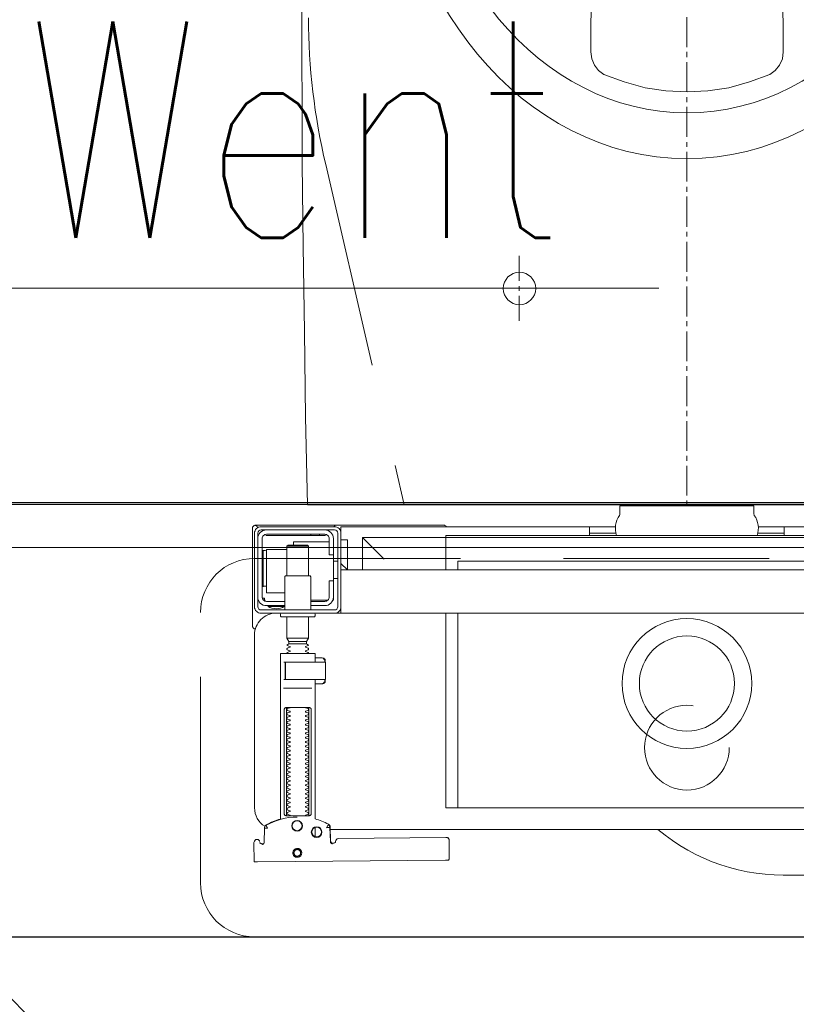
# Model space of a CAD drawing. Header units: millimetres. Extents: x 28291 to 177760, y -399809 to -170937.
# Tile 731 of 905: x 74484 to 74519, y -195417 to -195371. Entities that reach past the tile are written whole.
import ezdxf

# ---------------------------------------------------------------- set-up
doc = ezdxf.new("R2010")
doc.units = ezdxf.units.MM
doc.linetypes.add('CARKOVANA', pattern=[7.5, 5, -2.5])
doc.linetypes.add('HIDDEN2', pattern=[4.7625, 3.175, -1.5875])
doc.layers.get('0').update_dxf_attribs({"lineweight": 0})
for name, color, linetype, lineweight, true_color in [('!! 0_ Istn-okna - wymienione', 9, 'Continuous', 13, 0x808080), ('!! 1_Wyburzenia', 252, 'CARKOVANA', 13, 0x696969), ('!! 2 ZABUDOWA GK-MDF', 7, 'Continuous', 13, 0x7a7a7a)]:
    doc.layers.add(name, color=color, linetype=linetype, lineweight=lineweight, true_color=true_color)
for name, color, linetype, lineweight in [('!! 0_ Istn-sciany', 3, 'Continuous', 30), ('!! 0_Istn-went', 5, 'Continuous', 13), ('!! wymiary osi', 250, 'Continuous', 9), ('Dimension (ISO)', 7, 'Continuous', 25)]:
    doc.layers.add(name, color=color, linetype=linetype, lineweight=lineweight)
doc.layers.add('!! 2_WYBURZENIA DO REMONTU', color=7, linetype='Continuous', lineweight=0, true_color=0x4d4d4d, plot=False)
doc.layers.add('!!_@ wypos sanit nd', color=7, linetype='Continuous', lineweight=0, plot=False)
doc.styles.add('ARCHETYP', font='romans.shx', dxfattribs={"height": 15})
doc.styles.add('Note Text (ISO)', font='tahoma.ttf')
doc.styles.add('TXT', font='simplex.shx')
doc.dimstyles.new('Default (ISO)', dxfattribs={"dimscale": 5, "dimtxt": 5, "dimasz": 5, "dimexe": 3.175, "dimexo": 0, "dimgap": 0.762, "dimtad": 1, "dimdec": 0, "dimrnd": 1e-08, "dimzin": 0, "dimtxsty": 'Note Text (ISO)', "dimcen": 0.09, "dimdle": 10, "dimclrd": 256, "dimclre": 256, "dimclrt": 256, "dimazin": 0, "dimtfac": 0.70104, "dimtmove": 0, "dimatfit": 3, "dimfxl": 1, "dimtolj": 1, "dimtzin": 0, "dimlwd": -1, "dimlwe": -1, "dimarcsym": 0})
doc.dimstyles.new('DIM50', dxfattribs={"dimscale": 5, "dimtxt": 2.5, "dimasz": 1.5, "dimexe": 0, "dimexo": 0, "dimgap": 0.5, "dimtad": 1, "dimdec": 4, "dimrnd": 0.5, "dimdsep": 46, "dimtxsty": 'TXT', "dimblk1": 'TICK1', "dimblk2": 'TICK1', "dimsah": 1, "dimcen": 0, "dimse1": 1, "dimse2": 1, "dimclrd": 1, "dimclre": 7, "dimclrt": 9, "dimadec": 0, "dimazin": 0, "dimtfac": 1, "dimtdec": 4, "dimtmove": 2, "dimatfit": 3, "dimldrblk": 'TICK1', "dimfxl": 1, "dimtolj": 1, "dimarcsym": 0})

# ---------------------------------------------------------------- blocks, each defined once
blk = doc.blocks.new('A$Cff2eaf8b')
for points in [[(-0.18941, 0.08863), (-0.04454, 0.08863), (-0.04035, 0.08853), (-0.03617, 0.08824), (-0.032, 0.08775), (-0.02786, 0.08707), (-0.02376, 0.08619), (-0.0197, 0.08513), (-0.0157, 0.08388), (-0.01176, 0.08244), (-0.00789, 0.08082), (-0.0041, 0.07902), (-0.0004, 0.07705), (0.0032, 0.0749), (0.0067, 0.0726), (0.01009, 0.07012), (0.01337, 0.0675)], [(0.19864, 0.08252), (0.11173, 0.08169)], [(0.20013, 0.08252), (0.20025, 0.07353)], [(0.16386, 0.07389), (0.16409, 0.07384), (0.16425, 0.07378), (0.1644, 0.07368), (0.16452, 0.07356), (0.16463, 0.07342), (0.16471, 0.07326), (0.16476, 0.07309), (0.16478, 0.07292), (0.16496, 0.06636), (0.16497, 0.06624), (0.16498, 0.06614), (0.165, 0.06604), (0.16503, 0.06594), (0.16507, 0.06584), (0.16511, 0.06575), (0.16516, 0.06566), (0.16521, 0.06557), (0.16527, 0.06549), (0.16534, 0.0654), (0.16542, 0.06533), (0.1655, 0.06526), (0.16558, 0.06519), (0.16567, 0.06513), (0.16576, 0.06508), (0.16651, 0.0647), (0.16726, 0.06433), (0.16803, 0.06399), (0.16881, 0.06367), (0.1696, 0.06337), (0.17039, 0.06309), (0.17119, 0.06284), (0.172, 0.0626), (0.172, -0.00186)], [(0.1651, 0.06653), (0.16492, 0.07312), (0.1649, 0.07329), (0.16485, 0.07345), (0.16478, 0.07361), (0.16467, 0.07374), (0.16455, 0.07386), (0.16441, 0.07396), (0.16425, 0.07403), (0.16409, 0.07408), (0.16391, 0.07409)], [(0.19757, 0.07355), (0.19749, 0.07368), (0.19738, 0.0738), (0.19726, 0.0739), (0.19713, 0.07399), (0.19698, 0.07405), (0.19683, 0.07408), (0.19667, 0.07409), (0.19577, 0.07408)], [(0.172, 0.07087), (0.172, 0.06656)], [(0.16493, 0.0675), (-0.16477, 0.0675)], [(0.17483, 0.06014), (0.17483, 0.01214)], [(0.18523, 0.01214), (0.18523, 0.06014)], [(-0.11847, -0.0325), (-0.11847, 0.0575), (0.11153, 0.0575), (0.11153, -0.0325)], [(0.10602, 0.0575), (0.10602, -0.0325)], [(0.16811, -0.00015), (0.16776, -0.00056), (0.16776, -0.00022), (0.16779, -0.00011), (0.16786, -0.00004), (0.16797, 0), (0.1681, 0.00001), (0.16822, 0.00001), (0.16841, 0.00003), (0.16887, 0.00014), (0.172, 0.00014)], [(0.16848, 0.00006), (0.16856, 0.00012), (0.16876, 0.00014)], [(0.18662, 0.00214), (0.17345, 0.00214)], [(0.16732, -0.0019), (0.16732, -0.00074), (0.16736, -0.00062), (0.16746, -0.00054), (0.16767, -0.00049)], [(0.16751, -0.00165), (0.16754, -0.00139), (0.16766, -0.00086)], [(0.17371, -0.00186), (0.18481, -0.00186), (0.18637, -0.00186)], [(0.16767, -0.01124), (0.16755, -0.01122), (0.16746, -0.01119), (0.16737, -0.01112), (0.16732, -0.01098), (0.16732, -0.00983)], [(0.16766, -0.01087), (0.16754, -0.01033), (0.16751, -0.01008)], [(0.172, -0.01186), (0.16887, -0.01186), (0.16841, -0.01176), (0.16831, -0.01174), (0.16819, -0.01174), (0.16806, -0.01173), (0.16794, -0.01172), (0.16783, -0.01166), (0.16776, -0.01151), (0.16776, -0.01117), (0.16811, -0.01157)], [(0.16876, -0.01186), (0.16866, -0.01186), (0.16848, -0.01178)], [(0.18558, -0.00986), (0.18637, -0.00986)], [(0.185, -0.02092), (0.175, -0.02092)], [(0.1759, -0.0183), (0.1841, -0.0183)], [(0.1841, -0.01936), (0.1759, -0.01936)], [(0.19962, -0.02522), (0.19976, -0.02523), (0.19987, -0.02526), (0.20001, -0.0253)], [(0.20099, -0.02671), (0.20099, -0.0717)], [(-0.16, -0.0355), (-0.16, -0.0325), (0.16, -0.0325), (0.16, -0.0355)], [(0.16, -0.0485), (0.16, -0.0365)], [(0.1635, -0.0475), (0.1635, -0.04)], [(0.174, -0.0385), (0.16618, -0.0385)], [(0.167, -0.03806), (0.16693, -0.03815), (0.16687, -0.03825), (0.16681, -0.03837), (0.16675, -0.0385)], [(0.19499, -0.03806), (0.19506, -0.03814), (0.19512, -0.03823), (0.19517, -0.03833), (0.19521, -0.03842), (0.19525, -0.03853), (0.19528, -0.03863), (0.19531, -0.03874), (0.19533, -0.03885), (0.19535, -0.03896), (0.19537, -0.03907), (0.19538, -0.03917), (0.19539, -0.03927), (0.19537, -0.03937), (0.19547, -0.0394), (0.19557, -0.0394), (0.19567, -0.0394), (0.19578, -0.0394), (0.19589, -0.0394), (0.19612, -0.0394), (0.19616, -0.0393), (0.19615, -0.03919), (0.19613, -0.03907), (0.19609, -0.03894), (0.19605, -0.03882), (0.19594, -0.03861)], [(0.186, -0.042), (0.1945, -0.042), (0.1945, -0.062), (0.185, -0.062)], [(0.19591, -0.04489), (0.19602, -0.04489), (0.19615, -0.04489), (0.19632, -0.04489), (0.1965, -0.04489)], [(0.1615, -0.0485), (0.1635, -0.0485)], [(0.175, -0.0498), (0.175, -0.06346), (0.1755, -0.06396), (0.1845, -0.06396), (0.185, -0.06346), (0.185, -0.0498)], [(0.16, -0.0555), (0.157, -0.0525), (0.16, -0.0525), (-0.16, -0.0525), (-0.157, -0.0525), (-0.16, -0.0555)], [(0.10602, -0.0525), (0.10602, -0.05658), (-0.11847, -0.05658)], [(0.11153, -0.0525), (0.11153, -0.0675), (0.15, -0.0675)], [(0.14, -0.0575), (0.15, -0.0675), (0.15, -0.0525)], [(0.16, -0.0665), (0.157, -0.0665), (0.157, -0.0525)], [(0.1615, -0.0565), (0.1635, -0.0565)], [(0.185, -0.06346), (0.175, -0.06346)], [(0.1965, -0.06151), (0.19632, -0.06151), (0.19615, -0.06151), (0.19602, -0.06151), (0.19591, -0.06151)], [(0.1655, -0.0655), (0.182, -0.0655), (0.182, -0.06396)], [(-0.03305, -0.0725), (-0.16, -0.0725), (-0.16, -0.0695)], [(-0.045, -0.0725), (-0.045, -0.0685)], [(-0.045, -0.0695), (-0.03283, -0.0695)], [(0.03283, -0.0695), (0.045, -0.0695)], [(0.16, -0.0695), (0.16, -0.0725), (0.03305, -0.0725)], [(0.045, -0.0685), (0.045, -0.0725)], [(0.16721, -0.0685), (0.19466, -0.0685), (0.19478, -0.0685)], [(0.17, -0.069), (0.17, -0.0685)], [(0.174, -0.069), (0.174, -0.0685)]]:
    blk.add_lwpolyline(points)
for points in [[(0.16424, 0.07378), (0.16327, 0.07377), (0.16304, 0.07374), (0.16282, 0.07366), (0.16262, 0.07353), (0.16265, 0.07357), (0.16258, 0.07337), (0.16257, 0.07317, -0.157432), (0.16238, 0.07258), (0.1621, 0.07218, -0.241147), (0.16129, 0.07175), (0.1115, 0.07128), (0.11133, 0.07127), (0.11119, 0.07127), (0.11107, 0.07127), (0.11094, 0.07128), (0.11078, 0.0713), (0.11062, 0.07135), (0.11047, 0.07143), (0.11033, 0.07153), (0.11022, 0.07165), (0.11012, 0.07179), (0.11005, 0.07194), (0.11001, 0.0721), (0.10999, 0.07227), (0.10995, 0.08127), (0.11022, 0.08166)], [(0.19647, 0.0744), (0.19626, 0.07438), (0.19604, 0.0743), (0.19585, 0.07417), (0.19566, 0.07396, 0.132231), (0.19551, 0.07346), (0.19546, 0.06691)], [(0.19768, 0.0731, 0.415336), (0.19869, 0.07211)], [(0.19885, 0.07212), (0.19898, 0.07212), (0.19912, 0.07213), (0.19927, 0.07216), (0.1994, 0.07222), (0.19953, 0.07229), (0.19965, 0.07238), (0.19975, 0.07248), (0.20007, 0.07294, 0.158481), (0.20025, 0.07353)], [(0.18031, 0.06175, 0.125713), (0.19466, 0.06556, 0.121439), (0.19519, 0.06605, -0.262119), (0.2, 0.0575), (0.2, -0.0225, -0.414214), (0.19, -0.0325), (0.18751, -0.0325, 0.405519), (0.188, -0.032), (0.188, -0.0313, 0.414214), (0.1875, -0.0308), (0.1725, -0.0308, 0.414214), (0.172, -0.0313), (0.172, -0.032, 0.405519), (0.17249, -0.0325, 0.001664), (0.15993, -0.0325)], [(0.172, -0.00986), (0.172, -0.01366, 0.414214), (0.1722, -0.01386), (0.18462, -0.01386), (0.1878, -0.01386, 0.414214), (0.188, -0.01366), (0.188, 0.06267), (0.18885, 0.06292), (0.18969, 0.06319), (0.19052, 0.0635), (0.19134, 0.06382), (0.19215, 0.06417), (0.19295, 0.06454), (0.19374, 0.06494), (0.19456, 0.06538), (0.19464, 0.06544), (0.19473, 0.0655), (0.19481, 0.06557), (0.19488, 0.06564), (0.19495, 0.06572), (0.19502, 0.06581)], [(0.17647, 0.01114, 0.182836), (0.17636, 0.01123), (0.17515, 0.01163, 0.050055), (0.175, 0.0119), (0.175, 0.01218, 0.050055), (0.17515, 0.01244), (0.17636, 0.01285, 0.719897), (0.17636, 0.01323), (0.17515, 0.01363, 0.050055), (0.175, 0.0139), (0.175, 0.01418, 0.050055), (0.17515, 0.01444), (0.17636, 0.01485, 0.719897), (0.17636, 0.01523), (0.17515, 0.01563, 0.050055), (0.175, 0.0159), (0.175, 0.01618, 0.050055), (0.17515, 0.01644), (0.17636, 0.01685, 0.719897), (0.17636, 0.01723), (0.17515, 0.01763, 0.050055), (0.175, 0.0179), (0.175, 0.01818, 0.050055), (0.17515, 0.01844), (0.17636, 0.01885, 0.719897), (0.17636, 0.01923), (0.17515, 0.01963, 0.050055), (0.175, 0.0199), (0.175, 0.02018, 0.050055), (0.17515, 0.02044), (0.17636, 0.02085, 0.719897), (0.17636, 0.02123), (0.17515, 0.02163, 0.050055), (0.175, 0.0219), (0.175, 0.02218, 0.050055), (0.17515, 0.02244), (0.17636, 0.02285, 0.719897), (0.17636, 0.02323), (0.17515, 0.02363, 0.050055), (0.175, 0.0239), (0.175, 0.02418, 0.050055), (0.17515, 0.02444), (0.17636, 0.02485, 0.719897), (0.17636, 0.02523), (0.17515, 0.02563, 0.050055), (0.175, 0.0259), (0.175, 0.02618, 0.050055), (0.17515, 0.02644), (0.17636, 0.02685, 0.719897), (0.17636, 0.02723), (0.17515, 0.02763, 0.050055), (0.175, 0.0279), (0.175, 0.02818, 0.050055), (0.17515, 0.02844), (0.17636, 0.02885, 0.719897), (0.17636, 0.02923), (0.17515, 0.02963, 0.050055), (0.175, 0.0299), (0.175, 0.03018, 0.050055), (0.17515, 0.03044), (0.17636, 0.03085, 0.719897), (0.17636, 0.03123), (0.17515, 0.03163, 0.050055), (0.175, 0.0319), (0.175, 0.03218, 0.050055), (0.17515, 0.03244), (0.17636, 0.03285, 0.719897), (0.17636, 0.03323), (0.17515, 0.03363, 0.050055), (0.175, 0.0339), (0.175, 0.03418, 0.050055), (0.17515, 0.03444), (0.17636, 0.03485, 0.719897), (0.17636, 0.03523), (0.17515, 0.03563, 0.050055), (0.175, 0.0359), (0.175, 0.03618, 0.050055), (0.17515, 0.03644), (0.17636, 0.03685, 0.719897), (0.17636, 0.03723), (0.17515, 0.03763, 0.050055), (0.175, 0.0379), (0.175, 0.03818, 0.050055), (0.17515, 0.03844), (0.17636, 0.03885, 0.719897), (0.17636, 0.03923), (0.17515, 0.03963, 0.050055), (0.175, 0.0399), (0.175, 0.04018, 0.050055), (0.17515, 0.04044), (0.17636, 0.04085, 0.719897), (0.17636, 0.04123), (0.17515, 0.04163, 0.050055), (0.175, 0.0419), (0.175, 0.04218, 0.050055), (0.17515, 0.04244), (0.17636, 0.04285, 0.719897), (0.17636, 0.04323), (0.17515, 0.04363, 0.050055), (0.175, 0.0439), (0.175, 0.04418, 0.050055), (0.17515, 0.04444), (0.17636, 0.04485, 0.719897), (0.17636, 0.04523), (0.17515, 0.04563, 0.050055), (0.175, 0.0459), (0.175, 0.04618, 0.050055), (0.17515, 0.04644), (0.17636, 0.04685, 0.719897), (0.17636, 0.04723), (0.17515, 0.04763, 0.050055), (0.175, 0.0479), (0.175, 0.04818, 0.050055), (0.17515, 0.04844), (0.17636, 0.04885, 0.719897), (0.17636, 0.04923), (0.17515, 0.04963, 0.050055), (0.175, 0.0499), (0.175, 0.05018, 0.050055), (0.17515, 0.05044), (0.17636, 0.05085, 0.719897), (0.17636, 0.05123), (0.17515, 0.05163, 0.050055), (0.175, 0.0519), (0.175, 0.05218, 0.050055), (0.17515, 0.05244), (0.17636, 0.05285, 0.719897), (0.17636, 0.05323), (0.17515, 0.05363, 0.050055), (0.175, 0.0539), (0.175, 0.05418, 0.050055), (0.17515, 0.05444), (0.17636, 0.05485, 0.719897), (0.17636, 0.05523), (0.17515, 0.05563, 0.050055), (0.175, 0.0559), (0.175, 0.05618, 0.050055), (0.17515, 0.05644), (0.17636, 0.05685, 0.719897), (0.17636, 0.05723), (0.17515, 0.05763, 0.050055), (0.175, 0.0579), (0.175, 0.05818, 0.050055), (0.17515, 0.05844), (0.17636, 0.05885, 0.719897), (0.17636, 0.05923), (0.17515, 0.05963, 0.050055), (0.175, 0.0599), (0.175, 0.06018, 0.050055), (0.17515, 0.06044), (0.17636, 0.06085, 0.474594), (0.17647, 0.06114)], [(0.18353, 0.06114, 0.474594), (0.18364, 0.06085), (0.18485, 0.06044, 0.050055), (0.185, 0.06018), (0.185, 0.0599, 0.050055), (0.18485, 0.05963), (0.18364, 0.05923, 0.719897), (0.18364, 0.05885), (0.18485, 0.05844, 0.050055), (0.185, 0.05818), (0.185, 0.0579, 0.050055), (0.18485, 0.05763), (0.18364, 0.05723, 0.719897), (0.18364, 0.05685), (0.18485, 0.05644, 0.050055), (0.185, 0.05618), (0.185, 0.0559, 0.050055), (0.18485, 0.05563), (0.18364, 0.05523, 0.719897), (0.18364, 0.05485), (0.18485, 0.05444, 0.050055), (0.185, 0.05418), (0.185, 0.0539, 0.050055), (0.18485, 0.05363), (0.18364, 0.05323, 0.719897), (0.18364, 0.05285), (0.18485, 0.05244, 0.050055), (0.185, 0.05218), (0.185, 0.0519, 0.050055), (0.18485, 0.05163), (0.18364, 0.05123, 0.719897), (0.18364, 0.05085), (0.18485, 0.05044, 0.050055), (0.185, 0.05018), (0.185, 0.0499, 0.050055), (0.18485, 0.04963), (0.18364, 0.04923, 0.719897), (0.18364, 0.04885), (0.18485, 0.04844, 0.050055), (0.185, 0.04818), (0.185, 0.0479, 0.050055), (0.18485, 0.04763), (0.18364, 0.04723, 0.719897), (0.18364, 0.04685), (0.18485, 0.04644, 0.050055), (0.185, 0.04618), (0.185, 0.0459, 0.050055), (0.18485, 0.04563), (0.18364, 0.04523, 0.719897), (0.18364, 0.04485), (0.18485, 0.04444, 0.050055), (0.185, 0.04418), (0.185, 0.0439, 0.050055), (0.18485, 0.04363), (0.18364, 0.04323, 0.719897), (0.18364, 0.04285), (0.18485, 0.04244, 0.050055), (0.185, 0.04218), (0.185, 0.0419, 0.050055), (0.18485, 0.04163), (0.18364, 0.04123, 0.719897), (0.18364, 0.04085), (0.18485, 0.04044, 0.050055), (0.185, 0.04018), (0.185, 0.0399, 0.050055), (0.18485, 0.03963), (0.18364, 0.03923, 0.719897), (0.18364, 0.03885), (0.18485, 0.03844, 0.050055), (0.185, 0.03818), (0.185, 0.0379, 0.050055), (0.18485, 0.03763), (0.18364, 0.03723, 0.719897), (0.18364, 0.03685), (0.18485, 0.03644, 0.050055), (0.185, 0.03618), (0.185, 0.0359, 0.050055), (0.18485, 0.03563), (0.18364, 0.03523, 0.719897), (0.18364, 0.03485), (0.18485, 0.03444, 0.050055), (0.185, 0.03418), (0.185, 0.0339, 0.050055), (0.18485, 0.03363), (0.18364, 0.03323, 0.719897), (0.18364, 0.03285), (0.18485, 0.03244, 0.050055), (0.185, 0.03218), (0.185, 0.0319, 0.050055), (0.18485, 0.03163), (0.18364, 0.03123, 0.719897), (0.18364, 0.03085), (0.18485, 0.03044, 0.050055), (0.185, 0.03018), (0.185, 0.0299, 0.050055), (0.18485, 0.02963), (0.18364, 0.02923, 0.719897), (0.18364, 0.02885), (0.18485, 0.02844, 0.050055), (0.185, 0.02818), (0.185, 0.0279, 0.050055), (0.18485, 0.02763), (0.18364, 0.02723, 0.719897), (0.18364, 0.02685), (0.18485, 0.02644, 0.050055), (0.185, 0.02618), (0.185, 0.0259, 0.050055), (0.18485, 0.02563), (0.18364, 0.02523, 0.719897), (0.18364, 0.02485), (0.18485, 0.02444, 0.050055), (0.185, 0.02418), (0.185, 0.0239, 0.050055), (0.18485, 0.02363), (0.18364, 0.02323, 0.719897), (0.18364, 0.02285), (0.18485, 0.02244, 0.050055), (0.185, 0.02218), (0.185, 0.0219, 0.050055), (0.18485, 0.02163), (0.18364, 0.02123, 0.719897), (0.18364, 0.02085), (0.18485, 0.02044, 0.050055), (0.185, 0.02018), (0.185, 0.0199, 0.050055), (0.18485, 0.01963), (0.18364, 0.01923, 0.719897), (0.18364, 0.01885), (0.18485, 0.01844, 0.050055), (0.185, 0.01818), (0.185, 0.0179, 0.050055), (0.18485, 0.01763), (0.18364, 0.01723, 0.719897), (0.18364, 0.01685), (0.18485, 0.01644, 0.050055), (0.185, 0.01618), (0.185, 0.0159, 0.050055), (0.18485, 0.01563), (0.18364, 0.01523, 0.719897), (0.18364, 0.01485), (0.18485, 0.01444, 0.050055), (0.185, 0.01418), (0.185, 0.0139, 0.050055), (0.18485, 0.01363), (0.18364, 0.01323, 0.719897), (0.18364, 0.01285), (0.18485, 0.01244, 0.050055), (0.185, 0.01218), (0.185, 0.0119, 0.050055), (0.18485, 0.01163), (0.18364, 0.01123, 0.182836), (0.18353, 0.01114)], [(0.18575, -0.00966), (0.18575, -0.00207), (0.18572, -0.00196), (0.18564, -0.00189), (0.18554, -0.00186), (0.18565, -0.00188), (0.18573, -0.00194), (0.18577, -0.00204), (0.18577, -0.00966), (0.18574, -0.00977), (0.18566, -0.00984), (0.18547, -0.00986), (0.18558, -0.00981), (0.18563, -0.00966), (0.18563, -0.00206), (0.18557, -0.00191), (0.18547, -0.00186), (0.16743, -0.00186, 0.414214), (0.16723, -0.00206), (0.16723, -0.00966, 0.414214), (0.16743, -0.00986), (0.18547, -0.00986)], [(0.18555, -0.00986, 0.414213), (0.18575, -0.00966), (0.18575, -0.00207), (0.18575, -0.00966), (0.18572, -0.00977), (0.18564, -0.00984), (0.18554, -0.00986)], [(0.175, -0.01382), (0.175, -0.01406, -0.050055), (0.17515, -0.01432), (0.17636, -0.01473, -0.719897), (0.17636, -0.01511), (0.17515, -0.01552, -0.050055), (0.175, -0.01578), (0.175, -0.01606, -0.050055), (0.17515, -0.01632), (0.17636, -0.01673, -0.719897), (0.17636, -0.01711), (0.17515, -0.01752, -0.050055), (0.175, -0.01778), (0.1759, -0.0183), (0.1759, -0.01936), (0.175, -0.02092), (0.175, -0.0308)], [(0.185, -0.01382), (0.185, -0.01406, 0.050055), (0.18485, -0.01432), (0.18364, -0.01473, 0.719897), (0.18364, -0.01511), (0.18485, -0.01552, 0.050055), (0.185, -0.01578), (0.185, -0.01606, 0.050055), (0.18485, -0.01632), (0.18364, -0.01673, 0.719897), (0.18364, -0.01711), (0.18485, -0.01752, 0.050055), (0.185, -0.01778), (0.1841, -0.0183), (0.1841, -0.01936), (0.185, -0.02092), (0.185, -0.0308)], [(0.2001, -0.02534, 0.126559), (0.19961, -0.02525)], [(0.20099, -0.02671, 0.198909), (0.20055, -0.02564, 0.091301), (0.2001, -0.02534)], [(0.16379, -0.0385), (0.1635, -0.0385), (0.1635, -0.04, -0.414214), (0.1675, -0.036), (0.174, -0.036)], [(0.174, -0.034), (0.174, -0.0493, 0.414214), (0.1745, -0.0498), (0.1855, -0.0498, 0.414214), (0.186, -0.0493), (0.186, -0.034)], [(0.19375, -0.03562, 0.119096), (0.19, -0.03454, 0.119096), (0.18625, -0.03562)], [(0.19375, -0.036), (0.19375, -0.03562), (0.18625, -0.03562), (0.18625, -0.036), (0.1945, -0.036, -0.414214), (0.1985, -0.04)], [(0.174, -0.038), (0.1675, -0.038, 0.414214), (0.1655, -0.04), (0.1655, -0.0475), (0.1635, -0.0475), (0.1635, -0.067, 0.414214), (0.1675, -0.071)], [(0.1635, -0.0595), (0.1655, -0.0595), (0.1655, -0.067, 0.414214), (0.1675, -0.069), (0.1945, -0.069, 0.414214), (0.1965, -0.067), (0.1965, -0.04, 0.414214), (0.1945, -0.038), (0.186, -0.038)], [(0.1945, -0.04497), (0.19515, -0.04496), (0.19542, -0.04496), (0.1956, -0.04496), (0.19566, -0.04496, 0.116465), (0.19589, -0.0449), (0.196, -0.04485), (0.196, -0.06155), (0.19589, -0.0615, 0.116465), (0.19566, -0.06144), (0.19542, -0.06144), (0.19515, -0.06144), (0.1945, -0.06143)], [(0.1945, -0.071, 0.414214), (0.1985, -0.067)], [(-0.04, -0.0685), (-0.03255, -0.0685, 0.236962), (-0.03118, -0.07775, -0.154353), (-0.031, -0.07832), (-0.031, -0.08218), (0.031, -0.08218), (0.031, -0.07832, -0.154353), (0.03118, -0.07775, 0.236962), (0.03255, -0.0685), (0.04, -0.0685)], [(0.11124, -0.0725), (0.11142, -0.07274), (0.11165, -0.07293), (0.11192, -0.07308), (0.1122, -0.07317), (0.1125, -0.0732), (0.1623, -0.0732, 0.326231), (0.16325, -0.0725)], [(0.1987, -0.07216, 0.000114), (0.1987, -0.07216, 0.517015), (0.20003, -0.07309), (0.19993, -0.07313), (0.19983, -0.07315), (0.19971, -0.07318), (0.19958, -0.07319), (0.19948, -0.07319), (0.19903, -0.07319), (0.19841, -0.07319), (0.19771, -0.07319), (0.16427, -0.07319), (0.16392, -0.07319), (0.16356, -0.07319), (0.16323, -0.07319), (0.16293, -0.07319), (0.16269, -0.07319), (0.16249, -0.07319), (0.16236, -0.07319)], [(0.2001, -0.07306, 0.091301), (0.20055, -0.07276, 0.198909), (0.20099, -0.0717)]]:
    blk.add_lwpolyline(points, format="xyb")
for points in [[(0.18024, 0.0763), (0.18044, 0.07631), (0.18064, 0.07634), (0.18083, 0.07639), (0.18102, 0.07646), (0.1812, 0.07655), (0.18138, 0.07665), (0.18154, 0.07677), (0.18168, 0.07691), (0.18182, 0.07706), (0.18193, 0.07722), (0.18204, 0.0774), (0.18212, 0.07758), (0.18219, 0.07777), (0.18223, 0.07796), (0.18226, 0.07816), (0.18227, 0.07836), (0.18226, 0.07857), (0.18223, 0.07876), (0.18217, 0.07896), (0.18211, 0.07915), (0.18202, 0.07933), (0.18191, 0.0795), (0.18179, 0.07966), (0.18165, 0.07981), (0.1815, 0.07994), (0.18134, 0.08006), (0.18117, 0.08016), (0.18099, 0.08024), (0.1808, 0.08031), (0.1806, 0.08036), (0.1804, 0.08038), (0.1802, 0.08039), (0.18, 0.08038), (0.1798, 0.08035), (0.17961, 0.0803), (0.17942, 0.08023), (0.17924, 0.08014), (0.17907, 0.08004), (0.17891, 0.07992), (0.17876, 0.07978), (0.17863, 0.07963), (0.17851, 0.07947), (0.17841, 0.07929), (0.17832, 0.07911), (0.17826, 0.07892), (0.17821, 0.07872), (0.17818, 0.07853), (0.17817, 0.07832), (0.17819, 0.07812), (0.17822, 0.07793), (0.17827, 0.07773), (0.17834, 0.07754), (0.17842, 0.07736), (0.17853, 0.07719), (0.17865, 0.07703), (0.17879, 0.07688), (0.17894, 0.07675), (0.1791, 0.07663), (0.17927, 0.07653), (0.17946, 0.07645), (0.17965, 0.07638), (0.17984, 0.07633), (0.18004, 0.07631)], [(0.18023, 0.07679), (0.18038, 0.0768), (0.18053, 0.07682), (0.18068, 0.07686), (0.18082, 0.07691), (0.18096, 0.07698), (0.18109, 0.07706), (0.18121, 0.07715), (0.18132, 0.07725), (0.18143, 0.07737), (0.18151, 0.07749), (0.18159, 0.07762), (0.18166, 0.07776), (0.18171, 0.0779), (0.18174, 0.07805), (0.18176, 0.0782), (0.18177, 0.07835), (0.18176, 0.0785), (0.18174, 0.07866), (0.1817, 0.0788), (0.18164, 0.07895), (0.18158, 0.07908), (0.1815, 0.07921), (0.18141, 0.07933), (0.1813, 0.07944), (0.18119, 0.07955), (0.18107, 0.07964), (0.18093, 0.07971), (0.1808, 0.07978), (0.18065, 0.07983), (0.18051, 0.07986), (0.18036, 0.07988), (0.1802, 0.07989), (0.18005, 0.07988), (0.1799, 0.07986), (0.17975, 0.07982), (0.17961, 0.07976), (0.17947, 0.0797), (0.17935, 0.07962), (0.17922, 0.07953), (0.17911, 0.07942), (0.17901, 0.07931), (0.17892, 0.07919), (0.17884, 0.07906), (0.17878, 0.07892), (0.17873, 0.07877), (0.1787, 0.07863), (0.17867, 0.07848), (0.17867, 0.07832), (0.17868, 0.07817), (0.1787, 0.07802), (0.17874, 0.07787), (0.17879, 0.07773), (0.17886, 0.07759), (0.17894, 0.07746), (0.17903, 0.07734), (0.17913, 0.07723), (0.17925, 0.07713), (0.17937, 0.07704), (0.1795, 0.07696), (0.17964, 0.0769), (0.17978, 0.07685), (0.17993, 0.07682), (0.18008, 0.07679)], [(0.16587, 0.06536), (0.16582, 0.06538), (0.16577, 0.06542), (0.16573, 0.06545), (0.16568, 0.06549), (0.16563, 0.06553), (0.16558, 0.06558), (0.16553, 0.06563), (0.16548, 0.06568), (0.16544, 0.06573), (0.1654, 0.06579), (0.16536, 0.06585), (0.16532, 0.06591), (0.16529, 0.06597), (0.16526, 0.06603), (0.16523, 0.0661), (0.16521, 0.06616), (0.16519, 0.06623), (0.16517, 0.06629), (0.16515, 0.06636), (0.16514, 0.06642), (0.16514, 0.06648), (0.16513, 0.06654), (0.16513, 0.06659), (0.16518, 0.06661), (0.16643, 0.06666), (0.16648, 0.06666), (0.16654, 0.06666), (0.16659, 0.06668), (0.16664, 0.06665), (0.16661, 0.06661), (0.16658, 0.06656), (0.16655, 0.06651), (0.16652, 0.06645), (0.16594, 0.06536)], [(0.18533, 0.06114), (0.18541, 0.06113), (0.1855, 0.06112), (0.18559, 0.06111), (0.18567, 0.06108), (0.18575, 0.06105), (0.18583, 0.06101), (0.18591, 0.06096), (0.18597, 0.0609), (0.18604, 0.06084), (0.18609, 0.06076), (0.18615, 0.06068), (0.18619, 0.06058), (0.18623, 0.06048), (0.18625, 0.06037), (0.18627, 0.06025), (0.18628, 0.06014), (0.18628, 0.01214), (0.18627, 0.01202), (0.18625, 0.01191), (0.18623, 0.0118), (0.18619, 0.01169), (0.18615, 0.0116), (0.18609, 0.01151), (0.18604, 0.01144), (0.18597, 0.01137), (0.18591, 0.01131), (0.18583, 0.01126), (0.18575, 0.01122), (0.18567, 0.01119), (0.18559, 0.01117), (0.1855, 0.01115), (0.18541, 0.01114), (0.18533, 0.01114), (0.17475, 0.01114), (0.17466, 0.01114), (0.17457, 0.01115), (0.17449, 0.01117), (0.1744, 0.01119), (0.17432, 0.01122), (0.17424, 0.01126), (0.17416, 0.01131), (0.17409, 0.01137), (0.17403, 0.01144), (0.17397, 0.01151), (0.17392, 0.0116), (0.17387, 0.01169), (0.17384, 0.0118), (0.17381, 0.01191), (0.17379, 0.01202), (0.17379, 0.01214), (0.17379, 0.06014), (0.17379, 0.06025), (0.17381, 0.06037), (0.17384, 0.06048), (0.17387, 0.06058), (0.17392, 0.06068), (0.17397, 0.06076), (0.17403, 0.06084), (0.17409, 0.0609), (0.17416, 0.06096), (0.17424, 0.06101), (0.17432, 0.06105), (0.1744, 0.06108), (0.17449, 0.06111), (0.17457, 0.06112), (0.17466, 0.06113), (0.17475, 0.06114)], [(-0.11847, -0.0685), (0.11153, -0.0685), (0.11153, -0.0675), (-0.11847, -0.0675)]]:
    blk.add_lwpolyline(points, close=True)
for points in [[(0.19546, 0.0669), (0.19546, 0.0669), (0.19546, 0.0669), (0.19546, 0.06691), (0.19546, 0.06691), (0.19546, 0.06691), (0.19546, 0.06691), (0.19546, 0.06691), (0.19546, 0.06691), (0.19546, 0.06691), (0.19546, 0.06691), (0.19546, 0.06691), (0.19546, 0.06691), (0.19546, 0.06691), (0.19546, 0.06691), (0.19546, 0.06691), (0.19546, 0.06691), (0.19546, 0.06691), (0.19546, 0.06691), (0.19546, 0.06691), (0.19546, 0.0669), (0.19546, 0.0669), (0.19546, 0.0669), (0.19546, 0.0669), (0.19546, 0.0669), (0.19546, 0.0669), (0.19546, 0.0669), (0.19546, 0.0669), (0.19546, 0.0669), (0.19546, 0.0669), (0.19546, 0.0669), (0.19546, 0.0669), (0.19546, 0.0669), (0.19546, 0.0669), (0.19546, 0.0669), (0.19546, 0.0669), (0.19545, 0.0669), (0.19545, 0.06691), (0.19545, 0.06691), (0.19545, 0.06691), (0.19545, 0.06691), (0.19545, 0.06691), (0.19545, 0.06691), (0.19545, 0.06691), (0.19545, 0.06691), (0.19544, 0.06691), (0.19544, 0.06691), (0.19544, 0.0669), (0.19544, 0.0669), (0.19544, 0.0669), (0.19543, 0.0669), (0.19543, 0.0669), (0.19543, 0.0669), (0.19543, 0.0669), (0.19543, 0.0669), (0.19543, 0.0669), (0.19543, 0.0669), (0.19542, 0.0669), (0.19542, 0.0669), (0.19542, 0.0669), (0.19542, 0.0669), (0.19542, 0.0669), (0.19541, 0.0669), (0.19541, 0.0669), (0.19541, 0.0669), (0.19541, 0.0669), (0.19541, 0.0669), (0.1954, 0.0669), (0.1954, 0.0669), (0.1954, 0.0669), (0.19539, 0.0669), (0.19539, 0.0669), (0.19539, 0.0669), (0.19537, 0.06691), (0.19537, 0.06691), (0.19537, 0.06691), (0.19536, 0.06691), (0.19536, 0.06691), (0.19535, 0.06691), (0.19535, 0.06691), (0.19534, 0.06691), (0.19534, 0.06691), (0.19533, 0.06691), (0.19533, 0.06691), (0.19532, 0.06691), (0.19532, 0.06691), (0.19531, 0.06691), (0.19531, 0.06691), (0.1953, 0.06691), (0.19529, 0.06691), (0.19529, 0.06691), (0.19528, 0.06691), (0.19527, 0.06691), (0.19527, 0.06691), (0.19526, 0.06691), (0.19525, 0.06691), (0.19524, 0.06691), (0.19523, 0.06691), (0.19523, 0.06691), (0.19522, 0.06691), (0.19521, 0.06691), (0.1952, 0.06691), (0.19519, 0.06691), (0.19518, 0.06691), (0.19517, 0.06691), (0.19516, 0.06691), (0.19515, 0.06691), (0.19514, 0.06691), (0.19513, 0.06691), (0.19512, 0.06691), (0.19511, 0.06691), (0.1951, 0.06691), (0.19509, 0.06691), (0.19508, 0.06691), (0.19507, 0.06691), (0.19506, 0.06691), (0.19505, 0.06691), (0.19504, 0.06691), (0.19503, 0.06691), (0.19502, 0.06691), (0.19501, 0.06691), (0.19499, 0.06691), (0.19498, 0.06691), (0.19497, 0.06691), (0.19496, 0.06691), (0.19495, 0.06691), (0.19494, 0.06692), (0.19492, 0.06692), (0.19491, 0.06692), (0.1949, 0.06692), (0.19489, 0.06692), (0.19487, 0.06692), (0.19486, 0.06692), (0.19485, 0.06692), (0.19484, 0.06692), (0.19482, 0.06692), (0.19481, 0.06692), (0.19469, 0.06692), (0.19464, 0.06692), (0.19459, 0.06692), (0.19456, 0.06692), (0.19453, 0.06692), (0.19451, 0.06692), (0.19448, 0.06692), (0.19445, 0.06692), (0.19443, 0.06692), (0.1944, 0.06692), (0.19438, 0.06692), (0.19435, 0.06692), (0.19433, 0.06692), (0.1943, 0.06692), (0.19428, 0.06692), (0.19427, 0.06692), (0.19425, 0.06692), (0.19423, 0.06692), (0.19422, 0.06692), (0.19421, 0.06692), (0.19419, 0.06692), (0.19418, 0.06692), (0.19418, 0.06692), (0.19417, 0.06692), (0.19416, 0.06692), (0.19416, 0.06692), (0.19415, 0.06692), (0.19415, 0.06693), (0.19414, 0.06693), (0.19414, 0.06693), (0.19413, 0.06693), (0.19413, 0.06693), (0.19412, 0.06693), (0.19412, 0.06693), (0.19411, 0.06693), (0.19411, 0.06693), (0.19411, 0.06692), (0.1941, 0.06692), (0.1941, 0.06692), (0.1941, 0.06692), (0.19409, 0.06692), (0.19409, 0.06692), (0.19409, 0.06692), (0.19408, 0.06692), (0.19408, 0.06692), (0.19408, 0.06692), (0.19407, 0.06692), (0.19407, 0.06692), (0.19406, 0.06692), (0.19406, 0.06692), (0.19406, 0.06692), (0.19406, 0.06692), (0.19405, 0.06692), (0.19405, 0.06692), (0.19405, 0.06692), (0.19405, 0.06692), (0.19404, 0.06693), (0.19404, 0.06693), (0.19404, 0.06693), (0.19403, 0.06693), (0.19403, 0.06693), (0.19402, 0.06693), (0.19402, 0.06694), (0.19402, 0.06694), (0.19401, 0.06694), (0.19401, 0.06694), (0.19401, 0.06694), (0.194, 0.06694), (0.194, 0.06694), (0.194, 0.06694), (0.194, 0.06694), (0.194, 0.06694), (0.194, 0.06694), (0.19399, 0.06694), (0.19399, 0.06694), (0.19399, 0.06694), (0.19399, 0.06694), (0.19399, 0.06694), (0.19399, 0.06694), (0.19399, 0.06694), (0.19398, 0.06694), (0.19398, 0.06694), (0.19398, 0.06694), (0.19398, 0.06693), (0.19398, 0.06693), (0.19397, 0.06693), (0.19397, 0.06693), (0.19397, 0.06693), (0.19397, 0.06693), (0.19397, 0.06692), (0.19397, 0.06692), (0.19397, 0.06692), (0.19397, 0.06692), (0.19397, 0.06692), (0.19397, 0.06691), (0.19397, 0.06691), (0.19397, 0.06691), (0.19397, 0.06691), (0.19397, 0.0669), (0.19397, 0.0669), (0.19397, 0.0669), (0.19397, 0.0669), (0.19397, 0.0669), (0.19397, 0.06689), (0.19397, 0.06689), (0.19397, 0.06689), (0.19397, 0.06689), (0.19397, 0.06689), (0.19397, 0.06688), (0.19397, 0.06688), (0.19398, 0.06688), (0.19398, 0.06688), (0.19398, 0.06688), (0.19398, 0.06687), (0.19399, 0.06687), (0.19399, 0.06687), (0.19399, 0.06687), (0.194, 0.06686), (0.194, 0.06686), (0.19401, 0.06685), (0.19401, 0.06685), (0.19401, 0.06685), (0.19402, 0.06684), (0.19402, 0.06684), (0.19402, 0.06684), (0.19402, 0.06683), (0.19403, 0.06683), (0.19403, 0.06683), (0.19403, 0.06682), (0.19403, 0.06682), (0.19403, 0.06682), (0.19403, 0.06681), (0.19403, 0.06681), (0.19404, 0.06681), (0.19404, 0.06681), (0.19404, 0.0668), (0.19404, 0.0668), (0.19404, 0.0668), (0.19404, 0.06679), (0.19405, 0.06679), (0.19405, 0.06679), (0.19405, 0.06678), (0.19405, 0.06678), (0.19405, 0.06677), (0.19406, 0.06677), (0.19406, 0.06677), (0.19406, 0.06676), (0.19406, 0.06676), (0.19407, 0.06675), (0.19407, 0.06675), (0.19407, 0.06674), (0.19408, 0.06673), (0.19408, 0.06672), (0.19409, 0.06671), (0.1941, 0.0667), (0.1941, 0.06669), (0.19411, 0.06668), (0.19412, 0.06666), (0.19414, 0.06663), (0.19416, 0.06659), (0.19418, 0.06655), (0.19419, 0.06653), (0.1942, 0.06652), (0.19421, 0.0665), (0.19422, 0.06648), (0.19423, 0.06646), (0.19433, 0.06627), (0.19434, 0.06626), (0.19435, 0.06624), (0.19436, 0.06622), (0.19437, 0.06621), (0.19438, 0.06619), (0.19439, 0.06618), (0.1944, 0.06616), (0.1944, 0.06614), (0.19441, 0.06613), (0.19442, 0.06611), (0.19443, 0.0661), (0.19444, 0.06608), (0.19445, 0.06607), (0.19445, 0.06605), (0.19446, 0.06604), (0.19447, 0.06603), (0.19448, 0.06601), (0.19448, 0.066), (0.19449, 0.06598), (0.1945, 0.06597), (0.19451, 0.06596), (0.19451, 0.06595), (0.19452, 0.06593), (0.19453, 0.06592), (0.19453, 0.06591), (0.19454, 0.0659), (0.19455, 0.06588), (0.19455, 0.06587), (0.19456, 0.06586), (0.19457, 0.06585), (0.19457, 0.06584), (0.19458, 0.06583), (0.19458, 0.06582), (0.19459, 0.06581), (0.19459, 0.0658), (0.1946, 0.06579), (0.1946, 0.06578), (0.19461, 0.06577), (0.19461, 0.06576), (0.19462, 0.06575), (0.19462, 0.06574), (0.19463, 0.06573), (0.19463, 0.06572), (0.19464, 0.06572), (0.19464, 0.06571), (0.19464, 0.0657), (0.19465, 0.06569), (0.19465, 0.06569), (0.19466, 0.06568), (0.19466, 0.06567), (0.19466, 0.06567), (0.19467, 0.06566), (0.19467, 0.06566), (0.19467, 0.06565), (0.19467, 0.06565), (0.19468, 0.06564), (0.19468, 0.06564), (0.19468, 0.06564), (0.19468, 0.06563), (0.19468, 0.06563), (0.19468, 0.06563), (0.19468, 0.06563), (0.19468, 0.06563), (0.19468, 0.06562), (0.19469, 0.06562), (0.19469, 0.06562), (0.19469, 0.06562), (0.19469, 0.06562), (0.19469, 0.06562), (0.19469, 0.06562), (0.19469, 0.06561), (0.19469, 0.06561), (0.19469, 0.06561), (0.19469, 0.06561), (0.19469, 0.06561), (0.19469, 0.06561), (0.19469, 0.06561), (0.19469, 0.06561), (0.19469, 0.06561), (0.19469, 0.06561), (0.19469, 0.06561), (0.19469, 0.06561), (0.19469, 0.06561), (0.19469, 0.06561), (0.19469, 0.06561), (0.19469, 0.06561), (0.19469, 0.0656), (0.19469, 0.0656), (0.19469, 0.0656), (0.19469, 0.0656), (0.19469, 0.0656), (0.19469, 0.0656), (0.19468, 0.0656), (0.19468, 0.0656), (0.19468, 0.0656), (0.19468, 0.0656), (0.19468, 0.0656), (0.19468, 0.0656), (0.19468, 0.0656), (0.19469, 0.0656), (0.19469, 0.0656), (0.19469, 0.0656), (0.19469, 0.0656), (0.19469, 0.0656), (0.19469, 0.0656), (0.19469, 0.0656), (0.19469, 0.0656), (0.19469, 0.0656), (0.19469, 0.0656), (0.19469, 0.0656), (0.19469, 0.0656, 0.269557)], [(0.16, -0.0695), (0.16, -0.0355, -0.414214), (0.163, -0.0325), (0.197, -0.0325, -0.414214), (0.2, -0.0355), (0.2, -0.0695, -0.414214), (0.197, -0.0725), (0.163, -0.0725, -0.414214)], [(0.1985, -0.0355), (0.1985, -0.0695, -0.414214), (0.197, -0.071), (0.163, -0.071, -0.414214), (0.1615, -0.0695), (0.1615, -0.0355, -0.414214), (0.163, -0.034), (0.197, -0.034, -0.414214)]]:
    blk.add_lwpolyline(points, format="xyb", close=True)
for centre, radius in [((0.17128, 0.06872), 0.00247), ((0.17128, 0.06871), 0.00227), ((0.18031, 0.0658), 0.00247), ((0.18031, 0.0658), 0.00227), ((0, 0), 0.03), ((0, 0), 0.022)]:
    blk.add_circle(centre, radius)
for centre, major_axis, ratio, start_param, end_param in [((0.19863, 0.08251), (0.0015, 0.00001), 0.008666, 0.000034, 1.564556), ((0.11145, 0.08128), (-0.0015, -0.00001), 0.008666, 6.276938, 6.283143), ((0.11172, 0.08167), (0.0015, 0.00001), 0.008666, 1.564549, 3.135353), ((0.16326, 0.07477), (0.00001, -0.001), 0.006244, 0, 0.008667), ((0.19846, 0.074), (-0.000892, -0.000453), 0.001081, 6.273741, 6.283185), ((0.19868, 0.07311), (-0.001, -0.00001), 0.00236, 6.276941, 6.283185), ((0.19875, 0.07351), (0.0015, 0.00002), 0.011557, 6.27692, 6.283202), ((0.19849, 0.07212), (0.000501, 0.000005), 0.008666, 5.12776, 5.491123), ((0.19868, 0.07311), (0.000013, -0.001), 0.403131, 6.273715, 6.283185), ((0.19883, 0.07312), (0.000018, -0.001), 0.702652, 6.271005, 6.283185), ((0.17484, 0.06014), (0, 0.001), 0.006244, 0, 1.570796), ((0.18031, 0.06225), (0.000005, -0.0005), 0.006244, 0, 0.008667), ((0.18524, 0.06014), (0, -0.001), 0.006244, 3.141593, 4.712389), ((0.17484, 0.01214), (0, -0.001), 0.006244, 4.712389, 6.283185), ((0.18524, 0.01214), (0, -0.001), 0.006244, 4.712389, 6.283185), ((0.16768, -0.00069), (-0.000013, 0.0002), 0.199357, 6.276703, 6.276744), ((0.16768, -0.01104), (-0.000013, -0.0002), 0.199357, 0.006339, 0.00638)]:
    blk.add_ellipse(centre, major_axis=major_axis, ratio=ratio, start_param=start_param, end_param=end_param)
blk = doc.blocks.new('A$C6ce7c513')
at = {"lineweight": 0}
for points in [[(0, 0), (0, -0.00246)], [(0.17819, -0.23404), (0.17794, -0.15833), (0.17745, -0.11986), (0.17695, -0.08064), (0.17646, -0.04094), (0.17548, -0.00049)], [(-0.17548, -0.00049), (0.17547, -0.00049)], [(0, -0.00469), (0, -0.0185)], [(0, -0.02072), (0, -0.02318)], [(0, -0.0254), (0, -0.03921)], [(0, -0.04143), (0, -0.0439)], [(0, -0.04612), (0, -0.05993)], [(0, -0.0624), (0, -0.06461)], [(0, -0.06683), (0, -0.08064)], [(0, -0.08311), (0, -0.08533)], [(0.07756, -0.08557), (0.07756, -0.09717)], [(0, -0.08755), (0, -0.10136)], [(0.07756, -0.09939), (0.07756, -0.1016)], [(0, -0.10383), (0, -0.10605)], [(0.06252, -0.10062), (0.07411, -0.10062)], [(0.07633, -0.10062), (0.07855, -0.10062)], [(0.07756, -0.10408), (0.07756, -0.11567)], [(0.08101, -0.10062), (0.09236, -0.10062)], [(0, -0.10827), (0, -0.12208)], [(0, -0.12455), (0, -0.12677)], [(0, -0.12898), (0, -0.14304)], [(0, -0.14526), (0, -0.14748)], [(0, -0.14995), (0, -0.16376)], [(0, -0.16598), (0, -0.1682)], [(0, -0.17066), (0, -0.18447)], [(0, -0.18669), (0, -0.18892)], [(-0.04402, -0.23577), (-0.04452, -0.22344), (-0.04452, -0.20988), (-0.04427, -0.20667), (-0.04279, -0.20371), (-0.04082, -0.20124), (-0.03835, -0.19952), (-0.02898, -0.19607), (-0.01936, -0.19335), (-0.00974, -0.19187), (-0.00013, -0.19138), (0.00974, -0.19187), (0.01936, -0.19335), (0.02898, -0.19607), (0.03835, -0.19952), (0.04082, -0.20124), (0.04279, -0.20371), (0.04402, -0.20667), (0.04451, -0.20988), (0.04451, -0.22344), (0.04402, -0.23577)], [(0, -0.19138), (0, -0.20519)], [(0, -0.20741), (0, -0.20988)], [(0, -0.2121), (0, -0.22591)]]:
    blk.add_lwpolyline(points, dxfattribs=at)
blk.add_circle((0.07744, -0.1005), 0.00752, dxfattribs=at)
for centre, major_axis, ratio in [((0, -0.32554), (0, -0.16499), 0.830338), ((0, -0.32974), (0, -0.14798), 0.83084)]:
    blk.add_ellipse(centre, major_axis=major_axis, ratio=ratio, start_param=0, end_param=6.283185, dxfattribs=at)
blk = doc.blocks.new('*D1405')
at = {"layer": 'DEFPOINTS', "color": 0, "transparency": 16777216}
for p in [(-689.76, 120.19), (510.24, 120.19), (510.24, 18.75)]:
    blk.add_point(p, dxfattribs=at)
at = {"layer": 'Dimension (ISO)', "transparency": 16777216}
for p, q in [((-689.76, 120.19), (-689.76, 2.88)), ((510.24, 120.19), (510.24, 2.88)), ((-664.76, 18.75), (485.24, 18.75))]:
    blk.add_line(p, q, dxfattribs=at)
for points in [[(-664.76, 22.92), (-664.76, 14.58), (-689.76, 18.75)], [(485.24, 22.92), (485.24, 14.58), (510.24, 18.75)]]:
    blk.add_solid(points, dxfattribs=at)
at = {"layer": 'Dimension (ISO)', "lineweight": 9, "transparency": 16777216, "insert": (-160.63, 48.6), "char_height": 25, "attachment_point": 1, "style": 'Note Text (ISO)'}
blk.add_mtext('\\A1;1200', dxfattribs=at)
blk = doc.blocks.new('TICK1')
at = {"color": 0}
for p, q in [((0, -1.4), (0, 1.4)), ((0, 0), (-1, 0))]:
    blk.add_line(p, q, dxfattribs=at)
at = {"color": 2}
blk.add_line((-1, -1), (1, 1), dxfattribs=at)
blk = doc.blocks.new('*D4173')
at = {"layer": '!! wymiary osi', "color": 1, "lineweight": -2, "transparency": 16777216}
blk.add_line((74736.923, -195393.519), (74451.923, -195393.519), dxfattribs=at)
at = {"layer": 'DEFPOINTS', "color": 0, "transparency": 16777216}
for p in [(74444.423, -195393.519), (74744.423, -195403.588), (74444.423, -195413.588)]:
    blk.add_point(p, dxfattribs=at)
at = {"layer": '!! wymiary osi', "color": 1, "lineweight": -2, "transparency": 16777216, "xscale": 7.5, "yscale": 7.5, "zscale": 7.5, "rotation": 180}
blk.add_blockref('TICK1', (74444.423, -195393.519), dxfattribs=at)
at = {"layer": '!! wymiary osi', "color": 1, "lineweight": -2, "transparency": 16777216, "xscale": 7.5, "yscale": 7.5, "zscale": 7.5}
blk.add_blockref('TICK1', (74744.423, -195393.519), dxfattribs=at)
at = {"layer": '!! wymiary osi', "color": 9, "transparency": 16777216, "insert": (74594.423, -195384.769), "char_height": 12.5, "attachment_point": 5, "style": 'TXT'}
blk.add_mtext('\\A1;300', dxfattribs=at)
blk = doc.blocks.new('*D4174')
at = {"layer": '!! wymiary osi', "color": 1, "lineweight": -2, "transparency": 16777216}
blk.add_line((74480.307, -195259.088), (74480.307, -195406.088), dxfattribs=at)
at = {"layer": 'DEFPOINTS', "color": 0, "transparency": 16777216}
for p in [(74444.423, -195251.588), (74444.423, -195413.588), (74480.307, -195413.588)]:
    blk.add_point(p, dxfattribs=at)
at = {"layer": '!! wymiary osi', "color": 1, "lineweight": -2, "transparency": 16777216, "xscale": 7.5, "yscale": 7.5, "zscale": 7.5}
for p, rotation in [((74480.307, -195251.588), 90), ((74480.307, -195413.588), 270)]:
    blk.add_blockref('TICK1', p, dxfattribs=dict(at, rotation=rotation))
at = {"layer": '!! wymiary osi', "color": 9, "transparency": 16777216, "insert": (74489.057, -195332.588), "char_height": 12.5, "attachment_point": 5, "rotation": 270, "style": 'TXT'}
blk.add_mtext('\\A1;162', dxfattribs=at)
blk = doc.blocks.new('*D4175')
at = {"layer": '!! wymiary osi', "color": 1, "lineweight": -2, "transparency": 16777216}
for p, q in [((74480.307, -195406.088), (74480.307, -195398.588)), ((74480.307, -195413.588), (74480.307, -195425.588)), ((74480.307, -195433.088), (74480.307, -195440.588))]:
    blk.add_line(p, q, dxfattribs=at)
at = {"layer": 'DEFPOINTS', "color": 0, "transparency": 16777216}
for p in [(74444.423, -195413.588), (74480.307, -195425.588), (74554.423, -195425.588)]:
    blk.add_point(p, dxfattribs=at)
at = {"layer": '!! wymiary osi', "color": 1, "lineweight": -2, "transparency": 16777216, "xscale": 7.5, "yscale": 7.5, "zscale": 7.5}
for p, rotation in [((74480.307, -195413.588), 270), ((74480.307, -195425.588), 90)]:
    blk.add_blockref('TICK1', p, dxfattribs=dict(at, rotation=rotation))
at = {"layer": '!! wymiary osi', "color": 9, "transparency": 16777216, "insert": (74470.307, -195419.588), "char_height": 12.5, "attachment_point": 5, "rotation": 270, "style": 'TXT'}
blk.add_mtext('\\A1;12', dxfattribs=at)
blk = doc.blocks.new('A$C11ef928a')
at = {"layer": 'Dimension (ISO)', "lineweight": 9}
dim = blk.add_linear_dim(base=(510.24, 18.75), p1=(-689.76, 120.19), p2=(510.24, 120.19), angle=180, dimstyle='Default (ISO)', override={"dimdec": 0, "dimlfac": 1, "dimtp": 0, "dimtm": 0, "dimtdec": 2, "dimtofl": 0, "dimatfit": 1}, dxfattribs=at)
dim.commit()
dim.dimension.update_dxf_attribs({"geometry": '*D1405', "text_midpoint": (-125.68, 18.75), "dimtype": 128})

msp = doc.modelspace()

# ---------------------------------------------------------------- linework, layer by layer
at = {"layer": '!! 0_ Istn-sciany'}
msp.add_lwpolyline([(74470.42327, -195413.5883), (74554.42327, -195413.5883)], dxfattribs=at)
at = {"layer": '!! 0_Istn-went'}
msp.add_lwpolyline([(74513.13008, -195383.5883), (74473.08355, -195383.5883)], dxfattribs=at)
at = {"layer": '!! 1_Wyburzenia', "linetype": 'HIDDEN2', "ltscale": 3}
for p, q in [((74494.42327, -195396.0883), (74534.42327, -195396.0883)), ((74491.92327, -195411.0883), (74491.92327, -195398.5883)), ((74534.42327, -195413.5883), (74494.42327, -195413.5883))]:
    msp.add_line(p, q, dxfattribs=at)
for centre, start, end in [((74494.42327, -195398.5883), 90, 180), ((74494.42327, -195411.0883), 180, 270)]:
    msp.add_arc(centre, 2.5, start, end, dxfattribs=at)
at = {"layer": '!! 2 ZABUDOWA GK-MDF'}
for points in [[(74470.42327, -195393.5883), (74554.42327, -195393.5883)], [(74470.42327, -195395.5883), (74554.42327, -195395.5883)]]:
    msp.add_lwpolyline(points, dxfattribs=at)
at = {"layer": '!! 2_WYBURZENIA DO REMONTU', "linetype": 'HIDDEN2', "ltscale": 3}
for p in [(74497.71611, -195377.87186), (74527.49674, -195393.60527)]:
    msp.add_line(p, (74501.34981, -195393.60527), dxfattribs=at)
msp.add_circle((74514.42327, -195404.8383), 1.95945, dxfattribs=at)
msp.add_arc((74526.33986, -195371.0883), 29.41659, 180, 193.332578, dxfattribs=at)

# ---------------------------------------------------------------- block references
at = {"layer": '!! 0_ Istn-okna - wymienione', "xscale": 100, "yscale": 100, "zscale": 100, "rotation": 180}
msp.add_blockref('A$C6ce7c513', (74514.4231, -195393.65426), dxfattribs=at)
at = {"layer": '!!_@ wypos sanit nd', "xscale": 100, "yscale": 100, "zscale": 100, "rotation": 180}
msp.add_blockref('A$Cff2eaf8b', (74514.4231, -195401.87226), dxfattribs=at)
at = {"xscale": -0.1, "yscale": 0.1, "zscale": 0.1, "rotation": 90}
msp.add_blockref('A$C11ef928a', (82225.12684, -195364.3052), dxfattribs=at)

# ---------------------------------------------------------------- texts
at = {"layer": '!! 0_Istn-went', "style": 'ARCHETYP', "width": 0.8}
msp.add_text('Went', height=10, rotation=360, dxfattribs=at).set_placement((74483.7533, -195381.25808))

# ---------------------------------------------------------------- dimensions: what is measured, and where the dimension line sits
at = {"layer": '!! wymiary osi'}
for base, p1, p2, picture, middle in [((74480.30706, -195413.5883), (74444.42327, -195251.5883), (74444.42327, -195413.5883), '*D4174', (74489.05706, -195332.5883)), ((74480.30706, -195425.5883), (74444.42327, -195413.5883), (74554.42327, -195425.5883), '*D4175', (74470.30706, -195419.5883))]:
    dim = msp.add_linear_dim(base=base, p1=p1, p2=p2, angle=270, dimstyle='DIM50', dxfattribs=at)
    dim.commit()
    dim.dimension.update_dxf_attribs({"geometry": picture, "text_midpoint": middle})
dim = msp.add_linear_dim(base=(74444.42327, -195393.51908), p1=(74744.42327, -195403.5883), p2=(74444.42327, -195413.5883), dimstyle='DIM50', dxfattribs=at)
dim.commit()
dim.dimension.update_dxf_attribs({"geometry": '*D4173', "text_midpoint": (74594.42327, -195384.76908)})

doc.saveas('drawing.dxf')
